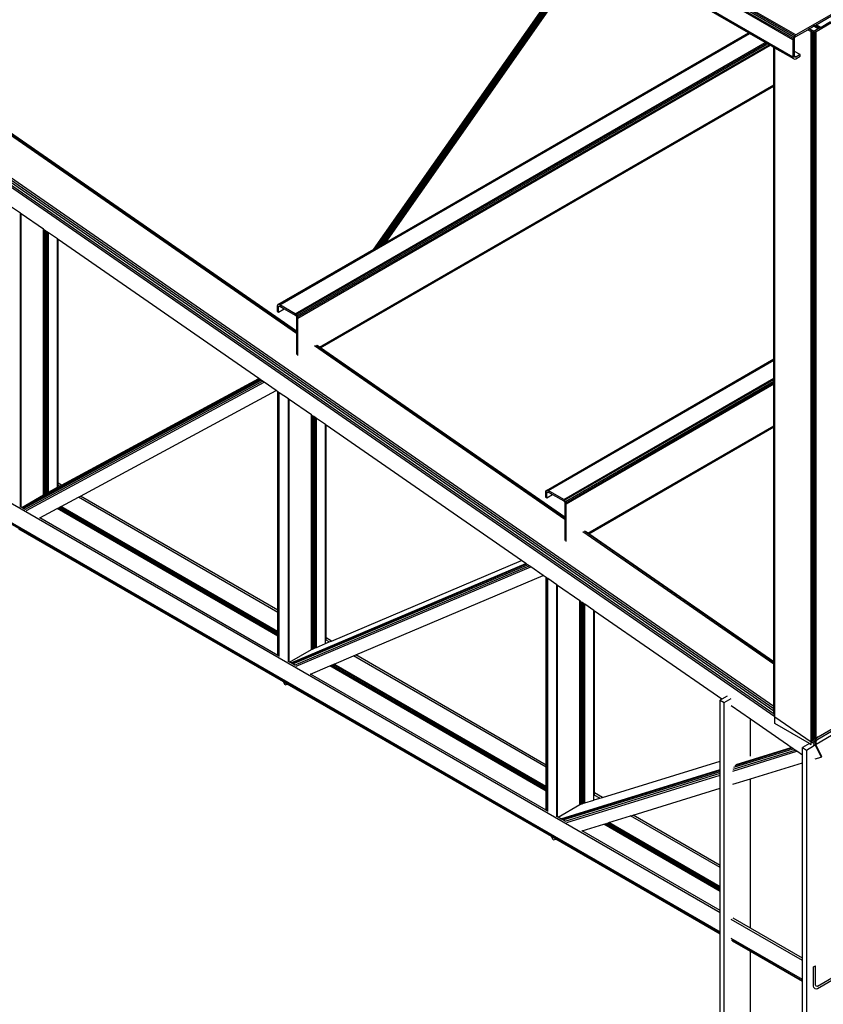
# Model space of a CAD drawing. Header units: millimetres. Extents: x 10 to 1250, y -62 to 528.
# Tile 708 of 909: x 620.24 to 621.89, y 516.25 to 518.28. Entities that reach past the tile are written whole.
import ezdxf

# ---------------------------------------------------------------- set-up
doc = ezdxf.new("R2010")
doc.units = ezdxf.units.MM
doc.header["$LTSCALE"] = 0.05

msp = doc.modelspace()

# ---------------------------------------------------------------- linework, layer by layer
at = {"color": 8}
for p, q in [((621.8373, 518.2454), (619.7052, 519.4764)), ((621.8351, 518.2437), (619.7052, 519.4734)), ((621.8333, 518.2412), (619.7052, 519.4698)), ((621.8321, 518.2383), (619.7052, 519.4663)), ((621.8316, 518.2356), (619.7052, 519.4633)), ((621.8316, 518.1997), (619.7052, 519.4274)), ((621.8321, 518.1975), (619.7052, 519.4254)), ((620.9675, 517.8037), (621.4127, 518.4389)), ((620.9676, 517.8038), (621.4127, 518.4389)), ((620.9679, 517.8039), (621.4129, 518.4388)), ((620.9684, 517.8042), (621.4131, 518.4387)), ((620.9691, 517.8046), (621.4134, 518.4385)), ((620.9699, 517.8051), (621.4137, 518.4383)), ((620.9709, 517.8057), (621.4142, 518.438)), ((620.9721, 517.8064), (621.4146, 518.4378)), ((620.9733, 517.8071), (621.4152, 518.4374)), ((620.9747, 517.8079), (621.4158, 518.4371)), ((620.9762, 517.8087), (621.4164, 518.4368)), ((620.9777, 517.8096), (621.417, 518.4364)), ((620.9792, 517.8105), (621.4177, 518.436)), ((620.9807, 517.8114), (621.4183, 518.4356)), ((620.9823, 517.8122), (621.419, 518.4353)), ((620.9838, 517.8131), (621.4196, 518.4349)), ((620.9852, 517.8139), (621.4202, 518.4345)), ((620.9865, 517.8147), (621.4208, 518.4342)), ((620.9878, 517.8154), (621.4213, 518.4339)), ((620.9889, 517.8161), (621.4218, 518.4336)), ((620.9898, 517.8166), (621.4222, 518.4334)), ((620.9907, 517.8171), (621.4225, 518.4332)), ((620.9913, 517.8174), (621.4228, 518.4331)), ((620.9918, 517.8177), (621.423, 518.4329)), ((620.9921, 517.8179), (621.4231, 518.4329)), ((620.9921, 517.8179), (621.4231, 518.4329)), ((621.7402, 518.2498), (621.4231, 518.4329)), ((620.8083, 517.6332), (619.7683, 518.3537)), ((620.8083, 517.63), (619.7683, 518.3505)), ((621.7922, 516.861), (619.6709, 518.3308)), ((621.7944, 516.8399), (619.6626, 518.3169)), ((621.7928, 516.8454), (619.6634, 518.3207)), ((621.7922, 516.8511), (619.6652, 518.3247)), ((621.7922, 516.8564), (619.6678, 518.3283)), ((621.9108, 518.2879), (621.8373, 518.2454)), ((621.8792, 518.2523), (621.9113, 518.2708)), ((621.8797, 518.2666), (621.9108, 518.2846)), ((621.9087, 518.2723), (621.8894, 518.2611)), ((620.7716, 517.69), (621.7407, 518.2495)), ((620.9921, 517.8179), (621.7402, 518.2498)), ((621.7407, 518.2495), (621.7402, 518.2498)), ((621.7423, 518.2486), (621.7407, 518.2495)), ((621.8373, 518.2422), (621.8619, 518.2563)), ((621.8619, 518.2563), (621.8644, 518.2578)), ((621.8619, 518.2563), (621.8689, 518.2523)), ((621.8644, 518.2578), (621.8653, 518.2583)), ((621.8715, 518.2537), (621.8644, 518.2578)), ((621.8653, 518.2583), (621.8741, 518.2634)), ((621.8743, 518.2532), (621.8653, 518.2583)), ((621.8689, 518.2523), (621.8713, 518.2513)), ((621.8689, 516.7883), (621.8689, 518.2523)), ((621.8713, 518.2513), (621.8715, 518.2513)), ((621.8713, 518.188), (621.8713, 518.2513)), ((621.8727, 518.2533), (621.8715, 518.2537)), ((621.8715, 518.2513), (621.8718, 518.2513)), ((621.8715, 518.1881), (621.8715, 518.2513)), ((621.8727, 518.2508), (621.8718, 518.2513)), ((621.8718, 518.2513), (621.8727, 518.2512)), ((621.8741, 518.2531), (621.8727, 518.2533)), ((621.8727, 518.2512), (621.8741, 518.251)), ((621.8727, 518.2508), (621.8727, 518.2512)), ((621.8741, 518.25), (621.8727, 518.2508)), ((621.8727, 518.1888), (621.8727, 518.2508)), ((621.8741, 518.2634), (621.8754, 518.2641)), ((621.8755, 518.2626), (621.8741, 518.2634)), ((621.8743, 518.2532), (621.8741, 518.2531)), ((621.8741, 518.251), (621.8769, 518.2513)), ((621.8741, 518.25), (621.8741, 518.251)), ((621.8741, 518.1896), (621.8741, 518.25)), ((621.8755, 518.2533), (621.8743, 518.2532)), ((621.8754, 518.2641), (621.8769, 518.265)), ((621.8755, 518.2641), (621.8754, 518.2641)), ((621.8755, 518.2626), (621.8755, 518.2641)), ((621.8766, 518.2634), (621.8755, 518.2641)), ((621.8766, 518.2619), (621.8755, 518.2626)), ((621.8766, 518.2537), (621.8755, 518.2533)), ((621.8766, 518.2619), (621.8766, 518.2634)), ((621.885, 518.2586), (621.8766, 518.2634)), ((621.8837, 518.2578), (621.8766, 518.2619)), ((621.8837, 518.2578), (621.8766, 518.2537)), ((621.8769, 518.265), (621.8784, 518.2659)), ((621.8865, 518.2595), (621.8769, 518.265)), ((621.8769, 518.2513), (621.8772, 518.2515)), ((621.8769, 518.2484), (621.8769, 518.2513)), ((621.8772, 518.2515), (621.8792, 518.2523)), ((621.8792, 518.2503), (621.8772, 518.2515)), ((621.8784, 518.2659), (621.8797, 518.2666)), ((621.8881, 518.2603), (621.8784, 518.2659)), ((621.8792, 518.2503), (621.8792, 518.2523)), ((621.8792, 518.247), (621.8792, 518.2503)), ((621.8894, 518.2611), (621.8797, 518.2666)), ((621.885, 518.2586), (621.8837, 518.2578)), ((621.8865, 518.2595), (621.885, 518.2586)), ((621.8881, 518.2603), (621.8865, 518.2595)), ((621.8894, 518.2611), (621.8881, 518.2603)), ((620.8083, 517.6345), (619.9496, 518.2294)), ((620.7736, 517.6893), (621.7423, 518.2486)), ((620.8057, 517.6707), (621.7744, 518.23)), ((620.8077, 517.6692), (621.7768, 518.2287)), ((621.7744, 518.23), (621.7423, 518.2486)), ((621.7768, 518.2287), (621.7744, 518.23)), ((621.7796, 518.2271), (621.7768, 518.2287)), ((621.8321, 518.2383), (621.8316, 518.2356)), ((621.8316, 518.2356), (621.8316, 518.1997)), ((621.8333, 518.2412), (621.8321, 518.2383)), ((621.8351, 518.2437), (621.8333, 518.2412)), ((621.8345, 518.2372), (621.8347, 518.2386)), ((621.8345, 518.2115), (621.8345, 518.2372)), ((621.8347, 518.2386), (621.8353, 518.24)), ((621.8373, 518.2454), (621.8351, 518.2437)), ((621.8353, 518.24), (621.8362, 518.2413)), ((621.8362, 518.2413), (621.8373, 518.2422)), ((621.8792, 518.247), (621.8769, 518.2484)), ((621.8769, 517.8701), (621.8769, 518.2484)), ((621.8792, 517.8688), (621.8792, 518.247)), ((620.8093, 517.6669), (621.7796, 518.2271)), ((620.8105, 517.6643), (621.7824, 518.2254)), ((620.8109, 517.6618), (621.7847, 518.2241)), ((621.7824, 518.2254), (621.7796, 518.2271)), ((621.7847, 518.2241), (621.7824, 518.2254)), ((621.7922, 518.2198), (621.7847, 518.2241)), ((621.7928, 518.2194), (621.7922, 518.2198)), ((621.7922, 518.1423), (621.7922, 518.2198)), ((621.7944, 518.2185), (621.7928, 518.2194)), ((621.7928, 518.1427), (621.7928, 518.2194)), ((621.7944, 516.8399), (621.7944, 518.2185)), ((621.8333, 518.196), (621.7944, 518.2185)), ((621.8461, 518.2048), (621.8345, 518.2115)), ((621.8345, 518.2014), (621.8345, 518.2115)), ((621.8316, 518.1997), (621.8321, 518.1975)), ((621.8321, 518.1975), (621.8333, 518.196)), ((621.8333, 518.196), (621.8351, 518.1957)), ((621.8347, 518.2002), (621.8345, 518.2014)), ((621.8373, 518.1997), (621.8345, 518.2014)), ((621.8353, 518.1995), (621.8347, 518.2002)), ((621.8362, 518.1994), (621.8347, 518.2002)), ((621.8351, 518.1957), (621.8373, 518.1964)), ((621.8362, 518.1994), (621.8353, 518.1995)), ((621.8373, 518.1997), (621.8362, 518.1994)), ((621.8461, 518.2048), (621.8373, 518.1997)), ((621.8373, 518.1964), (621.8461, 518.2015)), ((621.8461, 518.2015), (621.8461, 518.2048)), ((621.8713, 518.188), (621.8715, 518.1881)), ((621.8713, 518.1861), (621.8713, 518.188)), ((621.8715, 518.1881), (621.8727, 518.1888)), ((621.8715, 518.1863), (621.8715, 518.1881)), ((621.8727, 518.1888), (621.8741, 518.1896)), ((621.8727, 518.1869), (621.8727, 518.1888)), ((621.8741, 518.1878), (621.8741, 518.1896)), ((621.8713, 518.1861), (621.8715, 518.1863)), ((621.8713, 518.1855), (621.8713, 518.1861)), ((621.8713, 518.1855), (621.8715, 518.1856)), ((621.8713, 517.8693), (621.8713, 518.1855)), ((621.8715, 518.1863), (621.8727, 518.1869)), ((621.8715, 518.1856), (621.8727, 518.1863)), ((621.8715, 518.1856), (621.8715, 518.1863)), ((621.8715, 517.8694), (621.8715, 518.1856)), ((621.8727, 518.1869), (621.8741, 518.1878)), ((621.8727, 518.1863), (621.8741, 518.1871)), ((621.8727, 518.1863), (621.8727, 518.1869)), ((621.8727, 517.8701), (621.8727, 518.1863)), ((621.8741, 518.1871), (621.8741, 518.1878)), ((621.8741, 517.8709), (621.8741, 518.1871)), ((620.8557, 517.6016), (621.7922, 518.1423)), ((620.8572, 517.6006), (621.7922, 518.1405)), ((620.8577, 517.6003), (621.7922, 518.1399)), ((621.7922, 518.1423), (621.7928, 518.1427)), ((621.7922, 518.1405), (621.7922, 518.1423)), ((621.7922, 518.1405), (621.7928, 518.1408)), ((621.7922, 518.1399), (621.7922, 518.1405)), ((621.7922, 518.1399), (621.7928, 518.1402)), ((621.7922, 517.5774), (621.7922, 518.1399)), ((621.7928, 518.1408), (621.7928, 518.1427)), ((621.7928, 518.1402), (621.7928, 518.1408)), ((621.7928, 517.5777), (621.7928, 518.1402)), ((621.6814, 516.4354), (619.044, 517.9582)), ((620.239, 517.8777), (620.2203, 517.8906)), ((620.239, 517.2729), (620.239, 517.8777)), ((620.2407, 517.8765), (620.239, 517.8777)), ((620.2407, 517.2719), (620.2407, 517.8765)), ((620.2865, 517.8448), (620.2407, 517.8765)), ((621.8713, 517.8693), (621.8715, 517.8694)), ((621.8713, 517.8686), (621.8713, 517.8693)), ((621.8713, 517.8686), (621.8715, 517.8687)), ((621.8713, 517.8666), (621.8713, 517.8686)), ((621.8713, 517.8666), (621.8715, 517.8667)), ((621.8713, 517.8274), (621.8713, 517.8666)), ((621.8715, 517.8694), (621.8727, 517.8701)), ((621.8715, 517.8687), (621.8727, 517.8694)), ((621.8715, 517.8694), (621.8715, 517.8687)), ((621.8715, 517.8667), (621.8715, 517.8687)), ((621.8715, 517.8667), (621.8727, 517.8674)), ((621.8715, 517.8272), (621.8715, 517.8667)), ((621.8727, 517.8701), (621.8741, 517.8709)), ((621.8727, 517.8694), (621.8741, 517.8702)), ((621.8727, 517.8701), (621.8727, 517.8694)), ((621.8727, 517.8674), (621.8727, 517.8694)), ((621.8727, 517.8674), (621.8741, 517.8682)), ((621.8727, 517.8265), (621.8727, 517.8674)), ((621.8741, 517.8702), (621.8741, 517.8709)), ((621.8741, 517.8682), (621.8741, 517.8702)), ((621.8741, 517.8257), (621.8741, 517.8682)), ((621.8769, 517.8698), (621.8769, 517.8701)), ((621.8769, 517.8698), (621.8772, 517.87)), ((621.8769, 517.8241), (621.8769, 517.8698)), ((621.8792, 517.8228), (621.8792, 517.8688)), ((620.2865, 517.3388), (620.2865, 517.8448)), ((620.2879, 517.8438), (620.2865, 517.8448)), ((620.2879, 517.338), (620.2879, 517.8438)), ((620.2888, 517.8431), (620.2879, 517.8438)), ((620.2888, 517.3375), (620.2888, 517.8431)), ((620.2916, 517.8412), (620.2888, 517.8431)), ((620.2916, 517.3359), (620.2916, 517.8412)), ((620.2943, 517.8393), (620.2916, 517.8412)), ((620.2943, 517.3343), (620.2943, 517.8393)), ((620.2952, 517.8387), (620.2943, 517.8393)), ((620.2952, 517.3338), (620.2952, 517.8387)), ((620.2967, 517.8377), (620.2952, 517.8387)), ((620.2967, 517.3329), (620.2967, 517.8377)), ((620.3153, 517.8248), (620.2967, 517.8377)), ((620.3153, 517.3222), (620.3153, 517.8248)), ((620.317, 517.8236), (620.3153, 517.8248)), ((620.317, 517.3212), (620.317, 517.8236)), ((620.7305, 517.5371), (620.317, 517.8236)), ((621.8715, 517.8272), (621.8713, 517.8274)), ((621.8713, 517.8241), (621.8713, 517.8274)), ((621.8713, 517.8241), (621.8715, 517.8239)), ((621.8713, 517.8224), (621.8713, 517.8241)), ((621.8727, 517.8265), (621.8715, 517.8272)), ((621.8715, 517.8239), (621.8715, 517.8272)), ((621.8715, 517.8239), (621.8727, 517.8233)), ((621.8715, 517.8225), (621.8715, 517.8239)), ((621.8715, 517.8225), (621.8727, 517.8232)), ((621.8741, 517.8257), (621.8727, 517.8265)), ((621.8727, 517.8233), (621.8727, 517.8265)), ((621.8727, 517.8233), (621.8728, 517.8232)), ((621.8727, 517.8232), (621.8727, 517.8233)), ((621.8727, 517.8232), (621.8728, 517.8232)), ((621.8727, 517.8216), (621.8727, 517.8232)), ((621.8728, 517.8232), (621.8741, 517.8225)), ((621.8741, 517.8225), (621.8741, 517.8257)), ((621.8792, 517.8228), (621.8769, 517.8241)), ((621.8769, 517.8208), (621.8769, 517.8241)), ((621.8792, 517.8195), (621.8792, 517.8228)), ((620.7699, 517.6896), (620.9675, 517.8037)), ((620.9675, 517.8037), (620.9676, 517.8038)), ((620.9676, 517.8038), (620.9679, 517.8039)), ((620.9679, 517.8039), (620.9684, 517.8042)), ((620.9684, 517.8042), (620.9691, 517.8046)), ((620.9691, 517.8046), (620.9699, 517.8051)), ((620.9699, 517.8051), (620.9709, 517.8057)), ((620.9709, 517.8057), (620.9721, 517.8064)), ((620.9721, 517.8064), (620.9733, 517.8071)), ((620.9733, 517.8071), (620.9747, 517.8079)), ((620.9747, 517.8079), (620.9762, 517.8087)), ((620.9762, 517.8087), (620.9777, 517.8096)), ((620.9777, 517.8096), (620.9792, 517.8105)), ((620.9792, 517.8105), (620.9807, 517.8114)), ((620.9807, 517.8114), (620.9823, 517.8122)), ((620.9823, 517.8122), (620.9838, 517.8131)), ((620.9838, 517.8131), (620.9852, 517.8139)), ((620.9852, 517.8139), (620.9865, 517.8147)), ((620.9865, 517.8147), (620.9878, 517.8154)), ((620.9878, 517.8154), (620.9889, 517.8161)), ((620.9889, 517.8161), (620.9898, 517.8166)), ((620.9898, 517.8166), (620.9907, 517.8171)), ((620.9907, 517.8171), (620.9913, 517.8174)), ((620.9913, 517.8174), (620.9918, 517.8177)), ((620.9921, 517.8179), (620.9918, 517.8177)), ((621.8713, 517.8224), (621.8715, 517.8225)), ((621.8713, 517.8208), (621.8713, 517.8224)), ((621.8713, 517.8208), (621.8715, 517.821)), ((621.8713, 517.8206), (621.8713, 517.8208)), ((621.8713, 517.8206), (621.8715, 517.8207)), ((621.8713, 517.8176), (621.8713, 517.8206)), ((621.8713, 517.8176), (621.8715, 517.8177)), ((621.8713, 517.8108), (621.8713, 517.8176)), ((621.8713, 517.8108), (621.8715, 517.8109)), ((621.8713, 517.8075), (621.8713, 517.8108)), ((621.8713, 517.8075), (621.8715, 517.8076)), ((621.8713, 517.623), (621.8713, 517.8075)), ((621.8715, 517.821), (621.8715, 517.8225)), ((621.8715, 517.821), (621.8727, 517.8216)), ((621.8715, 517.8207), (621.8727, 517.8214)), ((621.8715, 517.8207), (621.8715, 517.821)), ((621.8715, 517.8177), (621.8715, 517.8207)), ((621.8715, 517.8177), (621.8727, 517.8184)), ((621.8715, 517.8109), (621.8715, 517.8177)), ((621.8715, 517.8109), (621.8727, 517.8116)), ((621.8715, 517.8076), (621.8715, 517.8109)), ((621.8715, 517.8076), (621.8727, 517.8083)), ((621.8715, 517.6231), (621.8715, 517.8076)), ((621.8727, 517.8216), (621.8741, 517.8225)), ((621.8727, 517.8214), (621.8741, 517.8222)), ((621.8727, 517.8214), (621.8727, 517.8216)), ((621.8727, 517.8184), (621.8727, 517.8214)), ((621.8727, 517.8184), (621.8741, 517.8192)), ((621.8727, 517.8116), (621.8727, 517.8184)), ((621.8727, 517.8116), (621.8741, 517.8124)), ((621.8727, 517.8083), (621.8727, 517.8116)), ((621.8727, 517.8083), (621.8741, 517.8091)), ((621.8727, 517.6238), (621.8727, 517.8083)), ((621.8741, 517.8222), (621.8741, 517.8225)), ((621.8741, 517.8192), (621.8741, 517.8222)), ((621.8741, 517.8124), (621.8741, 517.8192)), ((621.8741, 517.8091), (621.8741, 517.8124)), ((621.8741, 517.6246), (621.8741, 517.8091)), ((621.8769, 517.8208), (621.8769, 517.8208)), ((621.8769, 517.8208), (621.8769, 517.8208)), ((621.8769, 517.8208), (621.8792, 517.8195)), ((621.8769, 517.814), (621.8769, 517.8208)), ((621.8769, 517.8208), (621.8769, 517.8208)), ((621.8769, 517.814), (621.8792, 517.8153)), ((621.8769, 517.8107), (621.8769, 517.814)), ((621.8769, 517.8107), (621.8792, 517.8121)), ((621.8769, 516.8941), (621.8769, 517.8107)), ((621.8792, 517.8153), (621.8792, 517.8195)), ((621.8792, 517.8121), (621.8792, 517.8153)), ((621.8792, 516.8924), (621.8792, 517.8121)), ((620.7688, 517.6884), (620.7684, 517.6863)), ((620.7684, 517.6863), (620.7684, 517.6756)), ((620.7699, 517.6896), (620.7688, 517.6884)), ((620.7716, 517.69), (620.7699, 517.6896)), ((620.771, 517.6848), (620.7736, 517.6863)), ((620.771, 517.6848), (620.7712, 517.6858)), ((620.771, 517.6741), (620.771, 517.6848)), ((620.771, 517.6741), (620.7829, 517.681)), ((620.7712, 517.6858), (620.7726, 517.6866)), ((620.7712, 517.6858), (620.7718, 517.6865)), ((620.7736, 517.6893), (620.7716, 517.69)), ((620.7718, 517.6865), (620.7726, 517.6866)), ((620.7726, 517.6866), (620.7736, 517.6863)), ((620.8057, 517.6707), (620.7736, 517.6893)), ((620.7736, 517.6863), (620.7829, 517.681)), ((620.7829, 517.681), (620.8057, 517.6678)), ((620.7684, 517.6756), (620.771, 517.6741)), ((620.8077, 517.6692), (620.8057, 517.6707)), ((620.8057, 517.6678), (620.8067, 517.667)), ((620.8067, 517.667), (620.8075, 517.6658)), ((620.8075, 517.6658), (620.8081, 517.6645)), ((620.8093, 517.6669), (620.8077, 517.6692)), ((620.8081, 517.6645), (620.8083, 517.6633)), ((620.8083, 517.6633), (620.8083, 517.6345)), ((620.8105, 517.6643), (620.8093, 517.6669)), ((620.8109, 517.6618), (620.8105, 517.6643)), ((620.8109, 517.5846), (620.8109, 517.6618)), ((620.8083, 517.6345), (620.8083, 517.6332)), ((620.8083, 517.6332), (620.8083, 517.63)), ((620.8083, 517.63), (620.8083, 517.5864)), ((621.8713, 517.623), (621.8715, 517.6231)), ((621.8713, 517.6223), (621.8713, 517.623)), ((621.8713, 517.6223), (621.8715, 517.6225)), ((621.8713, 517.6205), (621.8713, 517.6223)), ((621.8713, 517.6205), (621.8715, 517.6206)), ((621.8713, 517.5834), (621.8713, 517.6205)), ((621.8715, 517.6231), (621.8727, 517.6238)), ((621.8715, 517.6225), (621.8727, 517.6232)), ((621.8715, 517.6225), (621.8715, 517.6231)), ((621.8715, 517.6206), (621.8715, 517.6225)), ((621.8715, 517.6206), (621.8727, 517.6213)), ((621.8715, 517.5836), (621.8715, 517.6206)), ((621.8727, 517.6238), (621.8741, 517.6246)), ((621.8727, 517.6232), (621.8741, 517.624)), ((621.8727, 517.6232), (621.8727, 517.6238)), ((621.8727, 517.6213), (621.8727, 517.6232)), ((621.8727, 517.6213), (621.8741, 517.6221)), ((621.8727, 517.5842), (621.8727, 517.6213)), ((621.8741, 517.624), (621.8741, 517.6246)), ((621.8741, 517.6221), (621.8741, 517.624)), ((621.8741, 517.5851), (621.8741, 517.6221)), ((621.3615, 517.2467), (620.8452, 517.6044)), ((621.3615, 517.2499), (620.8483, 517.6055)), ((620.8557, 517.6016), (620.8509, 517.605)), ((620.8572, 517.6006), (620.8557, 517.6016)), ((620.8577, 517.6003), (620.8572, 517.6006)), ((621.3615, 517.2512), (620.8577, 517.6003)), ((621.8713, 517.5834), (621.8715, 517.5836)), ((621.8713, 517.5807), (621.8713, 517.5834)), ((621.8713, 517.5807), (621.8715, 517.5808)), ((621.8713, 517.5775), (621.8713, 517.5807)), ((621.8715, 517.5836), (621.8727, 517.5842)), ((621.8715, 517.5808), (621.8715, 517.5836)), ((621.8715, 517.5808), (621.8727, 517.5815)), ((621.8715, 517.5776), (621.8715, 517.5808)), ((621.8727, 517.5842), (621.8741, 517.5851)), ((621.8727, 517.5815), (621.8727, 517.5842)), ((621.8727, 517.5815), (621.8741, 517.5823)), ((621.8727, 517.5783), (621.8727, 517.5815)), ((621.8727, 517.5783), (621.8741, 517.5791)), ((621.8741, 517.5823), (621.8741, 517.5851)), ((621.8741, 517.5791), (621.8741, 517.5823)), ((621.8741, 517.5759), (621.8741, 517.5791)), ((621.3232, 517.3065), (621.7922, 517.5774)), ((621.3249, 517.3069), (621.7922, 517.5767)), ((621.3268, 517.3062), (621.7922, 517.5749)), ((621.7922, 517.5774), (621.7928, 517.5777)), ((621.7922, 517.5767), (621.7922, 517.5774)), ((621.7922, 517.5767), (621.7928, 517.577)), ((621.7922, 517.5749), (621.7922, 517.5767)), ((621.7922, 517.5749), (621.7928, 517.5752)), ((621.7922, 517.5378), (621.7922, 517.5749)), ((621.7928, 517.577), (621.7928, 517.5777)), ((621.7928, 517.5752), (621.7928, 517.577)), ((621.7928, 517.5381), (621.7928, 517.5752)), ((621.8713, 517.5775), (621.8715, 517.5776)), ((621.8713, 517.5743), (621.8713, 517.5775)), ((621.8713, 517.5743), (621.8715, 517.5744)), ((621.8713, 517.5715), (621.8713, 517.5743)), ((621.8713, 517.5715), (621.8715, 517.5716)), ((621.8713, 517.4855), (621.8713, 517.5715)), ((621.8715, 517.5776), (621.8727, 517.5783)), ((621.8715, 517.5744), (621.8715, 517.5776)), ((621.8715, 517.5744), (621.8727, 517.5751)), ((621.8715, 517.5716), (621.8715, 517.5744)), ((621.8715, 517.5716), (621.8727, 517.5723)), ((621.8715, 517.4856), (621.8715, 517.5716)), ((621.8727, 517.5751), (621.8727, 517.5783)), ((621.8727, 517.5751), (621.8741, 517.5759)), ((621.8727, 517.5723), (621.8727, 517.5751)), ((621.8727, 517.5723), (621.8741, 517.5731)), ((621.8727, 517.4863), (621.8727, 517.5723)), ((621.8741, 517.5731), (621.8741, 517.5759)), ((621.8741, 517.4871), (621.8741, 517.5731)), ((620.2423, 517.271), (620.7325, 517.5358)), ((620.2431, 517.2705), (620.7332, 517.5353)), ((620.2453, 517.2693), (620.7352, 517.5339)), ((620.2484, 517.2673), (620.7381, 517.5319)), ((620.2516, 517.2649), (620.7415, 517.5295)), ((620.3236, 517.3174), (620.7305, 517.5371)), ((620.7325, 517.5358), (620.7305, 517.5371)), ((620.7332, 517.5353), (620.7325, 517.5358)), ((620.7352, 517.5339), (620.7332, 517.5353)), ((620.7381, 517.5319), (620.7352, 517.5339)), ((620.7415, 517.5295), (620.7381, 517.5319)), ((620.7659, 517.5126), (620.7415, 517.5295)), ((621.3589, 517.2876), (621.7922, 517.5378)), ((621.3609, 517.2861), (621.7922, 517.5351)), ((621.3626, 517.2838), (621.7922, 517.5318)), ((621.3637, 517.2812), (621.7922, 517.5286)), ((621.3641, 517.2787), (621.7922, 517.5259)), ((621.7922, 517.5378), (621.7928, 517.5381)), ((621.7922, 517.5351), (621.7922, 517.5378)), ((621.7922, 517.5351), (621.7928, 517.5354)), ((621.7922, 517.5318), (621.7922, 517.5351)), ((621.7922, 517.5318), (621.7928, 517.5322)), ((621.7922, 517.5286), (621.7922, 517.5318)), ((621.7922, 517.5286), (621.7928, 517.5289)), ((621.7922, 517.5259), (621.7922, 517.5286)), ((621.7922, 517.5259), (621.7928, 517.5262)), ((621.7922, 517.4398), (621.7922, 517.5259)), ((621.7928, 517.5354), (621.7928, 517.5381)), ((621.7928, 517.5322), (621.7928, 517.5354)), ((621.7928, 517.5289), (621.7928, 517.5322)), ((621.7928, 517.5262), (621.7928, 517.5289)), ((621.7928, 517.4401), (621.7928, 517.5262)), ((621.6814, 516.3958), (619.7476, 517.5123)), ((621.6814, 516.3929), (619.7483, 517.509)), ((620.3626, 517.2949), (620.7659, 517.5126)), ((620.7699, 517.5099), (620.7659, 517.5126)), ((620.7699, 517.0597), (620.7699, 517.5099)), ((620.7706, 517.5094), (620.7699, 517.5099)), ((620.7706, 517.0593), (620.7706, 517.5094)), ((620.7727, 517.5079), (620.7706, 517.5094)), ((620.7727, 516.964), (620.7727, 517.5079)), ((620.7914, 517.495), (620.7727, 517.5079)), ((620.7914, 516.954), (620.7914, 517.495)), ((620.7931, 517.4938), (620.7914, 517.495)), ((620.7931, 516.953), (620.7931, 517.4938)), ((620.8389, 517.4621), (620.7931, 517.4938)), ((621.8713, 517.4855), (621.8715, 517.4856)), ((621.8713, 517.4836), (621.8713, 517.4855)), ((621.8713, 517.4836), (621.8715, 517.4838)), ((621.8713, 517.483), (621.8713, 517.4836)), ((621.8713, 517.483), (621.8715, 517.4831)), ((621.8713, 516.8981), (621.8713, 517.483)), ((621.8715, 517.4856), (621.8727, 517.4863)), ((621.8715, 517.4838), (621.8715, 517.4856)), ((621.8715, 517.4838), (621.8727, 517.4844)), ((621.8715, 517.4831), (621.8727, 517.4838)), ((621.8715, 517.4831), (621.8715, 517.4838)), ((621.8715, 516.8979), (621.8715, 517.4831)), ((621.8727, 517.4863), (621.8741, 517.4871)), ((621.8727, 517.4844), (621.8727, 517.4863)), ((621.8727, 517.4844), (621.8741, 517.4852)), ((621.8727, 517.4838), (621.8741, 517.4846)), ((621.8727, 517.4838), (621.8727, 517.4844)), ((621.8727, 516.8971), (621.8727, 517.4838)), ((621.8741, 517.4852), (621.8741, 517.4871)), ((621.8741, 517.4846), (621.8741, 517.4852)), ((621.8741, 516.8961), (621.8741, 517.4846)), ((620.8389, 516.9783), (620.8389, 517.4621)), ((620.8412, 517.4604), (620.8389, 517.4621)), ((620.8412, 517.0185), (620.8412, 517.4604)), ((620.844, 517.4585), (620.8412, 517.4604)), ((620.844, 517.017), (620.844, 517.4585)), ((620.8467, 517.4566), (620.844, 517.4585)), ((620.8467, 517.0154), (620.8467, 517.4566)), ((620.8491, 517.455), (620.8467, 517.4566)), ((620.8491, 516.9827), (620.8491, 517.455)), ((620.8677, 517.4421), (620.8491, 517.455)), ((620.8677, 517.0032), (620.8677, 517.4421)), ((620.8694, 517.4409), (620.8677, 517.4421)), ((620.8694, 517.0023), (620.8694, 517.4409)), ((621.2722, 517.1618), (620.8694, 517.4409)), ((621.4088, 517.2185), (621.7922, 517.4398)), ((621.4102, 517.2175), (621.7922, 517.438)), ((621.4107, 517.2171), (621.7922, 517.4374)), ((621.7922, 517.4398), (621.7928, 517.4401)), ((621.7922, 517.438), (621.7922, 517.4398)), ((621.7922, 517.438), (621.7928, 517.4383)), ((621.7922, 517.4374), (621.7922, 517.438)), ((621.7922, 517.4374), (621.7928, 517.4377)), ((621.7922, 516.9528), (621.7922, 517.4374)), ((621.7928, 517.4383), (621.7928, 517.4401)), ((621.7928, 517.4377), (621.7928, 517.4383)), ((621.7928, 516.9524), (621.7928, 517.4377)), ((620.2879, 517.338), (620.2865, 517.3388)), ((620.2865, 517.3341), (620.2865, 517.3388)), ((620.2888, 517.3375), (620.2879, 517.338)), ((620.2879, 517.3333), (620.2879, 517.338)), ((620.2916, 517.3359), (620.2888, 517.3375)), ((620.2888, 517.3328), (620.2888, 517.3375)), ((620.2916, 517.3312), (620.2916, 517.3359)), ((620.2865, 517.2973), (620.2865, 517.3341)), ((620.2879, 517.3333), (620.2865, 517.3341)), ((620.2879, 517.2981), (620.2879, 517.3333)), ((620.2888, 517.3328), (620.2879, 517.3333)), ((620.2916, 517.3312), (620.2888, 517.3328)), ((620.2888, 517.2986), (620.2888, 517.3328)), ((620.2916, 517.3), (620.2916, 517.3312)), ((620.2952, 517.3338), (620.2943, 517.3343)), ((620.2943, 517.3296), (620.2943, 517.3343)), ((620.2967, 517.3283), (620.2943, 517.3296)), ((620.2943, 517.3015), (620.2943, 517.3296)), ((620.2967, 517.3329), (620.2952, 517.3338)), ((620.2952, 517.3292), (620.2952, 517.3338)), ((620.2967, 517.3283), (620.2967, 517.3329)), ((620.2967, 517.3028), (620.2967, 517.3283)), ((620.317, 517.3212), (620.3153, 517.3222)), ((620.3153, 517.3175), (620.3153, 517.3222)), ((620.3195, 517.3151), (620.3153, 517.3175)), ((620.3153, 517.3129), (620.3153, 517.3175)), ((620.3153, 517.3129), (620.3195, 517.3151)), ((620.3236, 517.3174), (620.317, 517.3212)), ((620.317, 517.3173), (620.317, 517.3212)), ((620.3195, 517.3151), (620.3236, 517.3174)), ((620.2416, 517.2714), (620.2865, 517.2973)), ((620.2865, 517.2973), (620.2879, 517.2981)), ((620.2879, 517.2981), (620.2888, 517.2986)), ((620.2888, 517.2986), (620.2916, 517.3)), ((620.2916, 517.3), (620.2943, 517.3015)), ((620.2943, 517.3015), (620.2967, 517.3028)), ((620.2967, 517.3028), (620.3153, 517.3129)), ((620.3584, 517.2926), (620.3626, 517.2949)), ((620.7699, 517.0597), (620.3626, 517.2949)), ((621.3221, 517.3053), (621.3217, 517.3032)), ((621.3217, 517.3032), (621.3217, 517.2925)), ((621.3232, 517.3065), (621.3221, 517.3053)), ((621.3249, 517.3069), (621.3232, 517.3065)), ((621.3242, 517.3017), (621.3268, 517.3032)), ((621.3242, 517.3017), (621.3244, 517.3027)), ((621.3242, 517.291), (621.3242, 517.3017)), ((621.3242, 517.291), (621.3361, 517.2979)), ((621.3244, 517.3027), (621.3258, 517.3035)), ((621.3244, 517.3027), (621.325, 517.3034)), ((621.3268, 517.3062), (621.3249, 517.3069)), ((621.325, 517.3034), (621.3258, 517.3035)), ((621.3258, 517.3035), (621.3268, 517.3032)), ((621.3589, 517.2876), (621.3268, 517.3062)), ((621.3268, 517.3032), (621.3361, 517.2979)), ((621.3361, 517.2979), (621.3589, 517.2847)), ((620.323, 517.2734), (620.3584, 517.2926)), ((620.7699, 517.0551), (620.3584, 517.2926)), ((621.3217, 517.2925), (621.3242, 517.291)), ((621.3609, 517.2861), (621.3589, 517.2876)), ((621.3589, 517.2847), (621.3599, 517.2839)), ((621.3599, 517.2839), (621.3608, 517.2827)), ((621.3608, 517.2827), (621.3613, 517.2814)), ((621.3626, 517.2838), (621.3609, 517.2861)), ((621.3613, 517.2814), (621.3615, 517.2802)), ((621.3615, 517.2802), (621.3615, 517.2512)), ((621.3637, 517.2812), (621.3626, 517.2838)), ((621.3641, 517.2787), (621.3637, 517.2812)), ((621.3641, 517.2013), (621.3641, 517.2787)), ((620.239, 517.2722), (620.239, 517.2729)), ((620.2407, 517.2719), (620.239, 517.2729)), ((620.2416, 517.2714), (620.2407, 517.2719)), ((620.2423, 517.271), (620.2416, 517.2714)), ((620.2431, 517.2705), (620.2423, 517.271)), ((620.2453, 517.2693), (620.2431, 517.2705)), ((620.2482, 517.2676), (620.2453, 517.2693)), ((620.2791, 517.2498), (620.3146, 517.2689)), ((620.3146, 517.2689), (620.3165, 517.27)), ((620.7699, 517.0061), (620.3146, 517.2689)), ((620.3165, 517.27), (620.3188, 517.2712)), ((620.7699, 517.0082), (620.3165, 517.27)), ((620.3188, 517.2712), (620.321, 517.2724)), ((620.7699, 517.0107), (620.3188, 517.2712)), ((620.321, 517.2724), (620.323, 517.2734)), ((620.7699, 517.0133), (620.321, 517.2724)), ((620.7699, 517.0154), (620.323, 517.2734)), ((620.2784, 517.2494), (620.2791, 517.2498)), ((620.7699, 516.9664), (620.2791, 517.2498)), ((621.3615, 517.2512), (621.3615, 517.2499)), ((621.3615, 517.2499), (621.3615, 517.2467)), ((621.3615, 517.2467), (621.3615, 517.2031)), ((620.7815, 516.9115), (620.236, 517.2265)), ((621.7922, 516.9483), (621.3984, 517.2211)), ((621.7922, 516.9515), (621.4015, 517.2222)), ((621.4088, 517.2185), (621.4042, 517.2217)), ((621.4102, 517.2175), (621.4088, 517.2185)), ((621.4107, 517.2171), (621.4102, 517.2175)), ((621.7922, 516.9528), (621.4107, 517.2171)), ((620.797, 516.9507), (621.2811, 517.1557)), ((620.7982, 516.9501), (621.2822, 517.1549)), ((620.8008, 516.9486), (621.2845, 517.1533)), ((620.8803, 516.9959), (621.2722, 517.1618)), ((621.2811, 517.1557), (621.2722, 517.1618)), ((621.2822, 517.1549), (621.2811, 517.1557)), ((621.2845, 517.1533), (621.2822, 517.1549)), ((621.2877, 517.1511), (621.2845, 517.1533)), ((620.8042, 516.9464), (621.2877, 517.1511)), ((620.8077, 516.9438), (621.2914, 517.1486)), ((621.2914, 517.1486), (621.2877, 517.1511)), ((621.3169, 517.1309), (621.2914, 517.1486)), ((620.9302, 516.9672), (621.3169, 517.1309)), ((621.3231, 517.1266), (621.3169, 517.1309)), ((621.3231, 516.7403), (621.3231, 517.1266)), ((621.3238, 517.1261), (621.3231, 517.1266)), ((621.3238, 516.7399), (621.3238, 517.1261)), ((621.3255, 517.1249), (621.3238, 517.1261)), ((621.3255, 516.7389), (621.3255, 517.1249)), ((621.3259, 517.1246), (621.3255, 517.1249)), ((621.3259, 516.7387), (621.3259, 517.1246)), ((621.3446, 517.1117), (621.3259, 517.1246)), ((621.3446, 516.6338), (621.3446, 517.1117)), ((621.3463, 517.1105), (621.3446, 517.1117)), ((621.3463, 516.6336), (621.3463, 517.1105)), ((621.3921, 517.0788), (621.3463, 517.1105)), ((621.3921, 516.7005), (621.3921, 517.0788)), ((621.3935, 517.0778), (621.3921, 517.0788)), ((621.3935, 516.6997), (621.3935, 517.0778)), ((621.3944, 517.0771), (621.3935, 517.0778)), ((621.3944, 516.6991), (621.3944, 517.0771)), ((621.3972, 517.0752), (621.3944, 517.0771)), ((621.3972, 516.6975), (621.3972, 517.0752)), ((621.4, 517.0733), (621.3972, 517.0752)), ((621.4, 516.6959), (621.4, 517.0733)), ((621.4009, 517.0727), (621.4, 517.0733)), ((621.4009, 516.6954), (621.4009, 517.0727)), ((621.4023, 517.0717), (621.4009, 517.0727)), ((621.4023, 516.6946), (621.4023, 517.0717)), ((621.421, 517.0588), (621.4023, 517.0717)), ((620.7706, 517.0593), (620.7699, 517.0597)), ((620.7699, 517.0551), (620.7699, 517.0597)), ((620.7706, 517.0546), (620.7699, 517.0551)), ((620.7699, 517.0154), (620.7699, 517.0551)), ((620.7706, 517.0546), (620.7706, 517.0593)), ((620.7706, 517.015), (620.7706, 517.0546)), ((621.421, 516.668), (621.421, 517.0588)), ((621.4227, 517.0576), (621.421, 517.0588)), ((621.4227, 516.6828), (621.4227, 517.0576)), ((621.6847, 516.876), (621.4227, 517.0576)), ((620.7706, 517.015), (620.7699, 517.0154)), ((620.7699, 517.0133), (620.7699, 517.0154)), ((620.7706, 517.0128), (620.7699, 517.0133)), ((620.7699, 517.0107), (620.7699, 517.0133)), ((620.7706, 517.0103), (620.7699, 517.0107)), ((620.7699, 517.0082), (620.7699, 517.0107)), ((620.7706, 517.0128), (620.7706, 517.015)), ((620.7706, 517.0103), (620.7706, 517.0128)), ((620.844, 517.017), (620.8412, 517.0185)), ((620.8412, 517.0139), (620.8412, 517.0185)), ((620.844, 517.0123), (620.8412, 517.0139)), ((620.8412, 516.9794), (620.8412, 517.0139)), ((620.8467, 517.0154), (620.844, 517.017)), ((620.844, 517.0123), (620.844, 517.017)), ((620.8467, 517.0107), (620.844, 517.0123)), ((620.844, 516.9805), (620.844, 517.0123)), ((620.8467, 517.0107), (620.8467, 517.0154)), ((620.8467, 516.9817), (620.8467, 517.0107)), ((620.7706, 517.0078), (620.7699, 517.0082)), ((620.7699, 517.0061), (620.7699, 517.0082)), ((620.7706, 517.0057), (620.7699, 517.0061)), ((620.7699, 516.9664), (620.7699, 517.0061)), ((620.7706, 517.0078), (620.7706, 517.0103)), ((620.7706, 517.0057), (620.7706, 517.0078)), ((620.7706, 516.966), (620.7706, 517.0057)), ((620.8491, 516.9827), (620.8677, 516.9906)), ((620.8694, 517.0023), (620.8677, 517.0032)), ((620.8677, 516.9986), (620.8677, 517.0032)), ((620.8757, 516.994), (620.8677, 516.9986)), ((620.8677, 516.9906), (620.8677, 516.9986)), ((620.8677, 516.9906), (620.8757, 516.994)), ((620.8803, 516.9959), (620.8694, 517.0023)), ((620.8694, 516.9983), (620.8694, 517.0023)), ((620.8757, 516.994), (620.8803, 516.9959)), ((620.794, 516.9525), (620.8389, 516.9783)), ((620.8389, 516.9783), (620.8392, 516.9785)), ((620.8392, 516.9785), (620.8412, 516.9794)), ((620.8412, 516.9794), (620.844, 516.9805)), ((620.844, 516.9805), (620.8467, 516.9817)), ((620.8467, 516.9817), (620.8491, 516.9827)), ((620.7706, 516.966), (620.7699, 516.9664)), ((620.7706, 516.9658), (620.7706, 516.966)), ((620.7914, 516.9533), (620.7914, 516.954)), ((620.7931, 516.953), (620.7914, 516.954)), ((620.794, 516.9525), (620.7931, 516.953)), ((620.797, 516.9507), (620.794, 516.9525)), ((620.7982, 516.9501), (620.797, 516.9507)), ((620.8008, 516.9486), (620.7982, 516.9501)), ((620.8859, 516.9484), (620.9255, 516.9652)), ((620.9255, 516.9652), (620.9302, 516.9672)), ((621.3231, 516.7356), (620.9255, 516.9652)), ((621.3231, 516.7403), (620.9302, 516.9672)), ((621.7928, 516.9524), (621.7922, 516.9528)), ((621.7922, 516.9515), (621.7922, 516.9528)), ((621.7928, 516.9511), (621.7922, 516.9515)), ((621.7922, 516.9483), (621.7922, 516.9515)), ((621.7928, 516.9511), (621.7928, 516.9524)), ((621.7928, 516.9479), (621.7928, 516.9511)), ((620.8041, 516.9467), (620.8008, 516.9486)), ((620.8369, 516.9277), (620.8766, 516.9445)), ((620.8766, 516.9445), (620.8787, 516.9454)), ((621.3231, 516.6867), (620.8766, 516.9445)), ((620.8787, 516.9454), (620.8812, 516.9465)), ((621.3231, 516.6888), (620.8787, 516.9454)), ((620.8812, 516.9465), (620.8837, 516.9475)), ((621.3231, 516.6913), (620.8812, 516.9465)), ((620.8837, 516.9475), (620.8859, 516.9484)), ((621.3231, 516.6938), (620.8837, 516.9475)), ((621.3231, 516.696), (620.8859, 516.9484)), ((621.7928, 516.9479), (621.7922, 516.9483)), ((621.7922, 516.861), (621.7922, 516.9483)), ((621.7928, 516.8607), (621.7928, 516.9479)), ((620.7846, 516.9056), (620.7815, 516.9115)), ((620.7888, 516.9073), (620.7815, 516.9115)), ((620.8362, 516.9274), (620.8369, 516.9277)), ((621.3231, 516.647), (620.8369, 516.9277)), ((620.7846, 516.9056), (620.7888, 516.9073)), ((621.3336, 516.5927), (620.7888, 516.9073)), ((621.8715, 516.8979), (621.8713, 516.8981)), ((621.8713, 516.8981), (621.8713, 516.8968)), ((621.8715, 516.8966), (621.8713, 516.8968)), ((621.8713, 516.8935), (621.8713, 516.8968)), ((621.8715, 516.8934), (621.8713, 516.8935)), ((621.8713, 516.8063), (621.8713, 516.8935)), ((621.8727, 516.8971), (621.8715, 516.8979)), ((621.8715, 516.8966), (621.8715, 516.8979)), ((621.8727, 516.8958), (621.8715, 516.8966)), ((621.8715, 516.8966), (621.8715, 516.8934)), ((621.8727, 516.8926), (621.8715, 516.8934)), ((621.8715, 516.8061), (621.8715, 516.8934)), ((621.8741, 516.8961), (621.8727, 516.8971)), ((621.8727, 516.8971), (621.8727, 516.8958)), ((621.8741, 516.8948), (621.8727, 516.8958)), ((621.8727, 516.8926), (621.8727, 516.8958)), ((621.8741, 516.8916), (621.8727, 516.8926)), ((621.8727, 516.8053), (621.8727, 516.8926)), ((621.8741, 516.8948), (621.8741, 516.8961)), ((621.8741, 516.8916), (621.8741, 516.8948)), ((621.8741, 516.8044), (621.8741, 516.8916)), ((621.8769, 516.8929), (621.8769, 516.8941)), ((621.8792, 516.8912), (621.8769, 516.8929)), ((621.8769, 516.8897), (621.8769, 516.8929)), ((621.8792, 516.888), (621.8769, 516.8897)), ((621.8769, 516.8024), (621.8769, 516.8897)), ((621.8792, 516.8912), (621.8792, 516.8924)), ((621.8792, 516.888), (621.8792, 516.8912)), ((621.6847, 516.876), (621.6814, 516.8741)), ((621.6814, 516.8741), (621.6901, 516.8691)), ((621.6814, 516.7486), (621.6814, 516.8741)), ((621.6959, 516.8825), (621.6847, 516.876)), ((621.6901, 516.8691), (621.7045, 516.8775)), ((621.6901, 514.9269), (621.6901, 516.8691)), ((621.8792, 516.8008), (621.8792, 516.888)), ((621.7442, 516.8348), (621.7045, 516.8623)), ((621.7928, 516.8607), (621.7922, 516.861)), ((621.7922, 516.8564), (621.7922, 516.861)), ((621.7928, 516.856), (621.7922, 516.8564)), ((621.7922, 516.8511), (621.7922, 516.8564)), ((621.7928, 516.8507), (621.7922, 516.8511)), ((621.7922, 516.8485), (621.7922, 516.8511)), ((621.7928, 516.856), (621.7928, 516.8607)), ((621.7928, 516.8507), (621.7928, 516.856)), ((621.7928, 516.8454), (621.7928, 516.8507)), ((621.7442, 516.7587), (621.7442, 516.8348)), ((621.8202, 516.7822), (621.7442, 516.8348)), ((621.7928, 516.8438), (621.7928, 516.8454)), ((621.7944, 516.8399), (621.8689, 516.7883)), ((621.7944, 516.8256), (621.7944, 516.8399)), ((621.9521, 516.8376), (621.8834, 516.7979)), ((621.8654, 516.7846), (621.7944, 516.8256)), ((621.883, 516.7935), (621.9113, 516.8099)), ((621.8745, 516.7844), (621.8689, 516.7883)), ((621.8689, 516.7826), (621.8689, 516.7883)), ((621.8715, 516.8061), (621.8713, 516.8063)), ((621.8713, 516.8016), (621.8713, 516.8063)), ((621.8715, 516.8015), (621.8713, 516.8016)), ((621.8713, 516.7963), (621.8713, 516.8016)), ((621.8741, 516.7944), (621.8713, 516.7963)), ((621.8713, 516.791), (621.8713, 516.7963)), ((621.8754, 516.7881), (621.8713, 516.791)), ((621.8713, 516.7894), (621.8713, 516.791)), ((621.8727, 516.8053), (621.8715, 516.8061)), ((621.8715, 516.8015), (621.8715, 516.8061)), ((621.8715, 516.7966), (621.8715, 516.8015)), ((621.8727, 516.8007), (621.8715, 516.8015)), ((621.8741, 516.8044), (621.8727, 516.8053)), ((621.8727, 516.8007), (621.8727, 516.8053)), ((621.8741, 516.7997), (621.8727, 516.8007)), ((621.8727, 516.7962), (621.8727, 516.8007)), ((621.8741, 516.7997), (621.8741, 516.8044)), ((621.8741, 516.7944), (621.8741, 516.7997)), ((621.8741, 516.7918), (621.8741, 516.7944)), ((621.8754, 516.7881), (621.8745, 516.7844)), ((621.8769, 516.7909), (621.8754, 516.7881)), ((621.8774, 516.792), (621.8755, 516.7934)), ((621.8792, 516.8008), (621.8769, 516.8024)), ((621.8769, 516.7978), (621.8769, 516.8024)), ((621.8802, 516.7954), (621.8769, 516.7978)), ((621.8769, 516.7941), (621.8769, 516.7978)), ((621.8774, 516.792), (621.8769, 516.7909)), ((621.8769, 516.7904), (621.8769, 516.7909)), ((621.8769, 516.7904), (621.8784, 516.7908)), ((621.8769, 516.7901), (621.8769, 516.7904)), ((621.8778, 516.7895), (621.8769, 516.7901)), ((621.8769, 516.7883), (621.8769, 516.7901)), ((621.8778, 516.7895), (621.8773, 516.7884)), ((621.8773, 516.7884), (621.8787, 516.7888)), ((621.8802, 516.7954), (621.8774, 516.792)), ((621.8774, 516.792), (621.8778, 516.7921)), ((621.8778, 516.7921), (621.8782, 516.7922)), ((621.8789, 516.7913), (621.8778, 516.7921)), ((621.8779, 516.7896), (621.8778, 516.7895)), ((621.8787, 516.7888), (621.8778, 516.7895)), ((621.8784, 516.7908), (621.8779, 516.7896)), ((621.8779, 516.7896), (621.8792, 516.7901)), ((621.8789, 516.7913), (621.8784, 516.7908)), ((621.8785, 516.7867), (621.879, 516.7886)), ((621.8787, 516.7888), (621.8792, 516.789)), ((621.879, 516.7886), (621.8787, 516.7888)), ((621.8792, 516.7916), (621.8789, 516.7913)), ((621.8792, 516.7911), (621.8789, 516.7913)), ((621.879, 516.7886), (621.8792, 516.789)), ((621.879, 516.7869), (621.8792, 516.7874)), ((621.8792, 516.7964), (621.8792, 516.8008)), ((621.8792, 516.7916), (621.8792, 516.7925)), ((621.8792, 516.7911), (621.8792, 516.7916)), ((621.8792, 516.7901), (621.8792, 516.7911)), ((621.8792, 516.789), (621.88, 516.7905)), ((621.8792, 516.789), (621.8792, 516.7901)), ((621.8792, 516.789), (621.8792, 516.789)), ((621.8792, 516.7874), (621.8792, 516.789)), ((621.8792, 516.7855), (621.8792, 516.7874)), ((621.9113, 516.8011), (621.8793, 516.7826)), ((621.88, 516.7905), (621.8793, 516.791)), ((621.88, 516.7905), (621.8814, 516.7923)), ((621.8834, 516.7979), (621.8802, 516.7954)), ((621.8814, 516.7923), (621.8806, 516.7928)), ((621.8814, 516.7923), (621.883, 516.7935)), ((621.8834, 516.7979), (621.8821, 516.7988)), ((621.7079, 516.7278), (621.8398, 516.7686)), ((621.7084, 516.7319), (621.8358, 516.7713)), ((621.7099, 516.7359), (621.8323, 516.7738)), ((621.7121, 516.7394), (621.8295, 516.7757)), ((621.7147, 516.7416), (621.8281, 516.7767)), ((621.8281, 516.7767), (621.8202, 516.7822)), ((621.8295, 516.7757), (621.8281, 516.7767)), ((621.8323, 516.7738), (621.8295, 516.7757)), ((621.8358, 516.7713), (621.8323, 516.7738)), ((621.8398, 516.7686), (621.8358, 516.7713)), ((621.851, 516.7608), (621.8398, 516.7686)), ((621.8654, 516.7846), (621.851, 516.7763)), ((621.851, 516.7763), (621.8596, 516.7713)), ((621.851, 516.7608), (621.851, 516.7763)), ((621.8596, 516.7713), (621.8741, 516.7796)), ((621.8596, 516.7713), (621.8596, 514.829)), ((621.8654, 516.7846), (621.8689, 516.7826)), ((621.8745, 516.7844), (621.8741, 516.7796)), ((621.8741, 516.7796), (621.8776, 516.7816)), ((621.8775, 516.7803), (621.878, 516.7804)), ((621.8776, 516.7816), (621.8781, 516.7819)), ((621.8776, 516.7816), (621.878, 516.7804)), ((621.878, 516.7804), (621.8894, 516.7568)), ((621.8781, 516.7821), (621.8783, 516.7839)), ((621.8792, 516.7826), (621.8781, 516.7821)), ((621.8781, 516.7819), (621.8792, 516.7826)), ((621.8781, 516.7819), (621.8781, 516.7821)), ((621.8783, 516.7839), (621.8784, 516.7851)), ((621.8783, 516.7839), (621.8789, 516.7841)), ((621.8784, 516.7851), (621.8785, 516.7862)), ((621.8784, 516.7851), (621.8789, 516.7854)), ((621.879, 516.7869), (621.8785, 516.7862)), ((621.8785, 516.7867), (621.879, 516.7869)), ((621.8785, 516.7862), (621.8785, 516.7867)), ((621.8789, 516.7854), (621.879, 516.7869)), ((621.8789, 516.7854), (621.8792, 516.7855)), ((621.8789, 516.7841), (621.8789, 516.7854)), ((621.8792, 516.783), (621.8789, 516.7841)), ((621.8792, 516.783), (621.8792, 516.7855)), ((621.8792, 516.7826), (621.8792, 516.783)), ((621.8793, 516.7826), (621.8792, 516.7826)), ((621.8797, 516.7814), (621.8792, 516.7813)), ((621.8797, 516.7814), (621.8793, 516.7826)), ((621.891, 516.7578), (621.8797, 516.7814)), ((621.4388, 516.6735), (621.6814, 516.7486)), ((621.6814, 516.7313), (621.6814, 516.7486)), ((621.851, 516.7449), (621.851, 516.7608)), ((621.8775, 516.7531), (621.8894, 516.7568)), ((621.8894, 516.7568), (621.891, 516.7578)), ((621.3238, 516.7399), (621.3231, 516.7403)), ((621.3231, 516.7356), (621.3231, 516.7403)), ((621.3238, 516.7352), (621.3231, 516.7356)), ((621.3231, 516.696), (621.3231, 516.7356)), ((621.3255, 516.7389), (621.3238, 516.7399)), ((621.3238, 516.7352), (621.3238, 516.7399)), ((621.3255, 516.7343), (621.3238, 516.7352)), ((621.3238, 516.6956), (621.3238, 516.7352)), ((621.3259, 516.7387), (621.3255, 516.7389)), ((621.3255, 516.7343), (621.3255, 516.7389)), ((621.3259, 516.734), (621.3255, 516.7343)), ((621.3255, 516.6946), (621.3255, 516.7343)), ((621.3259, 516.734), (621.3259, 516.7387)), ((621.3259, 516.6944), (621.3259, 516.734)), ((621.3531, 516.6297), (621.6814, 516.7313)), ((621.3547, 516.6287), (621.6814, 516.7299)), ((621.3578, 516.627), (621.6814, 516.7271)), ((621.6814, 516.7299), (621.6814, 516.7313)), ((621.6814, 516.7271), (621.6814, 516.7299)), ((621.6814, 516.7235), (621.6814, 516.7271)), ((621.7442, 516.7119), (621.851, 516.7449)), ((621.851, 516.3422), (621.851, 516.7449)), ((621.3617, 516.6246), (621.6814, 516.7235)), ((621.3655, 516.6218), (621.6814, 516.7196)), ((621.6814, 516.7196), (621.6814, 516.7235)), ((621.6814, 516.6924), (621.6814, 516.7196)), ((621.7079, 516.7006), (621.7442, 516.7119)), ((621.7442, 516.4039), (621.7442, 516.7119)), ((621.3238, 516.6956), (621.3231, 516.696)), ((621.3231, 516.6938), (621.3231, 516.696)), ((621.3238, 516.6934), (621.3231, 516.6938)), ((621.3231, 516.6913), (621.3231, 516.6938)), ((621.3238, 516.6909), (621.3231, 516.6913)), ((621.3231, 516.6888), (621.3231, 516.6913)), ((621.3238, 516.6884), (621.3231, 516.6888)), ((621.3231, 516.6867), (621.3231, 516.6888)), ((621.3231, 516.647), (621.3231, 516.6867)), ((621.3238, 516.6862), (621.3231, 516.6867)), ((621.3255, 516.6946), (621.3238, 516.6956)), ((621.3238, 516.6934), (621.3238, 516.6956)), ((621.3255, 516.6925), (621.3238, 516.6934)), ((621.3238, 516.6909), (621.3238, 516.6934)), ((621.3255, 516.6899), (621.3238, 516.6909)), ((621.3238, 516.6884), (621.3238, 516.6909)), ((621.3238, 516.6862), (621.3238, 516.6884)), ((621.3255, 516.6874), (621.3238, 516.6884)), ((621.3238, 516.6466), (621.3238, 516.6862)), ((621.3255, 516.6853), (621.3238, 516.6862)), ((621.3259, 516.6944), (621.3255, 516.6946)), ((621.3255, 516.6925), (621.3255, 516.6946)), ((621.3259, 516.6922), (621.3255, 516.6925)), ((621.3255, 516.6899), (621.3255, 516.6925)), ((621.3259, 516.6897), (621.3255, 516.6899)), ((621.3255, 516.6874), (621.3255, 516.6899)), ((621.3255, 516.6853), (621.3255, 516.6874)), ((621.3259, 516.6872), (621.3255, 516.6874)), ((621.3259, 516.6922), (621.3259, 516.6944)), ((621.3259, 516.6897), (621.3259, 516.6922)), ((621.3259, 516.6872), (621.3259, 516.6897)), ((621.3259, 516.685), (621.3259, 516.6872)), ((621.3935, 516.6997), (621.3921, 516.7005)), ((621.3921, 516.6958), (621.3921, 516.7005)), ((621.3935, 516.695), (621.3921, 516.6958)), ((621.3921, 516.6589), (621.3921, 516.6958)), ((621.3944, 516.6991), (621.3935, 516.6997)), ((621.3935, 516.695), (621.3935, 516.6997)), ((621.3944, 516.6945), (621.3935, 516.695)), ((621.3935, 516.6595), (621.3935, 516.695)), ((621.3944, 516.6945), (621.3944, 516.6991)), ((621.3944, 516.6598), (621.3944, 516.6945)), ((621.4, 516.6959), (621.3972, 516.6975)), ((621.3972, 516.6929), (621.3972, 516.6975)), ((621.4, 516.6913), (621.3972, 516.6929)), ((621.3972, 516.6606), (621.3972, 516.6929)), ((621.4009, 516.6954), (621.4, 516.6959)), ((621.4, 516.6913), (621.4, 516.6959)), ((621.4023, 516.6899), (621.4, 516.6913)), ((621.4, 516.6615), (621.4, 516.6913)), ((621.4009, 516.6909), (621.4009, 516.6954)), ((621.4023, 516.6946), (621.4009, 516.6954)), ((621.4023, 516.6899), (621.4023, 516.6946)), ((621.4023, 516.6622), (621.4023, 516.6899)), ((621.5021, 516.6369), (621.6814, 516.6924)), ((621.6814, 516.5334), (621.6814, 516.6924)), ((621.3255, 516.6456), (621.3255, 516.6853)), ((621.3259, 516.685), (621.3255, 516.6853)), ((621.3259, 516.6454), (621.3259, 516.685)), ((621.4023, 516.6622), (621.421, 516.668)), ((621.421, 516.668), (621.422, 516.6683)), ((621.4336, 516.6719), (621.422, 516.6785)), ((621.422, 516.6683), (621.4336, 516.6719)), ((621.4388, 516.6735), (621.4227, 516.6828)), ((621.4227, 516.6789), (621.4227, 516.6828)), ((621.4336, 516.6719), (621.4388, 516.6735)), ((621.3238, 516.6466), (621.3231, 516.647)), ((621.3238, 516.6464), (621.3238, 516.6466)), ((621.3255, 516.6456), (621.3238, 516.6466)), ((621.3259, 516.6454), (621.3255, 516.6456)), ((621.3259, 516.6446), (621.3259, 516.6454)), ((621.3473, 516.633), (621.3921, 516.6589)), ((621.3921, 516.6589), (621.3927, 516.6592)), ((621.3927, 516.6592), (621.3935, 516.6595)), ((621.3935, 516.6595), (621.3944, 516.6598)), ((621.3944, 516.6598), (621.3972, 516.6606)), ((621.3972, 516.6606), (621.4, 516.6615)), ((621.4, 516.6615), (621.4023, 516.6622)), ((621.3463, 516.6336), (621.3452, 516.6342)), ((621.3473, 516.633), (621.3463, 516.6336)), ((621.3531, 516.6297), (621.3473, 516.633)), ((621.3547, 516.6287), (621.3531, 516.6297)), ((621.3578, 516.627), (621.3547, 516.6287)), ((621.3615, 516.6248), (621.3578, 516.627)), ((621.4522, 516.6215), (621.4969, 516.6353)), ((621.4969, 516.6353), (621.5021, 516.6369)), ((621.6814, 516.5288), (621.4969, 516.6353)), ((621.6814, 516.5334), (621.5021, 516.6369)), ((621.3969, 516.6044), (621.4416, 516.6182)), ((621.4416, 516.6182), (621.4441, 516.619)), ((621.6814, 516.4798), (621.4416, 516.6182)), ((621.4441, 516.619), (621.4469, 516.6198)), ((621.6814, 516.4819), (621.4441, 516.619)), ((621.4469, 516.6198), (621.4497, 516.6207)), ((621.6814, 516.4844), (621.4469, 516.6198)), ((621.4497, 516.6207), (621.4522, 516.6215)), ((621.6814, 516.487), (621.4497, 516.6207)), ((621.6814, 516.4891), (621.4522, 516.6215)), ((621.337, 516.5858), (621.3336, 516.5927)), ((621.3426, 516.5876), (621.3336, 516.5927)), ((621.337, 516.5858), (621.3426, 516.5876)), ((621.6814, 516.3919), (621.3426, 516.5876)), ((621.3961, 516.6041), (621.3969, 516.6044)), ((621.6814, 516.4401), (621.3969, 516.6044)), ((621.6814, 516.5288), (621.6814, 516.5334)), ((621.6814, 516.4891), (621.6814, 516.5288)), ((621.6814, 516.487), (621.6814, 516.4891)), ((621.6814, 516.4844), (621.6814, 516.487)), ((621.6814, 516.4819), (621.6814, 516.4844)), ((621.6814, 516.4798), (621.6814, 516.4819)), ((621.6814, 516.4401), (621.6814, 516.4798)), ((621.6814, 516.4354), (621.6814, 516.4401)), ((621.6814, 516.3958), (621.6814, 516.4354)), ((621.851, 516.3376), (621.7045, 516.4221)), ((621.7442, 516.4039), (621.7086, 516.4245)), ((621.851, 516.3422), (621.7442, 516.4039)), ((621.6814, 516.3929), (621.6814, 516.3958)), ((621.6814, 516.3919), (621.6814, 516.3929)), ((621.6814, 514.9937), (621.6814, 516.3919)), ((621.851, 516.2979), (621.7045, 516.3825)), ((621.851, 516.295), (621.7051, 516.3792)), ((621.7442, 516.3557), (621.7069, 516.3772)), ((621.7442, 514.9571), (621.7442, 516.3557)), ((621.851, 516.294), (621.7442, 516.3557)), ((621.851, 516.3376), (621.851, 516.3422)), ((621.851, 516.2979), (621.851, 516.3376)), ((621.8741, 516.3242), (621.8781, 516.3266)), ((621.8741, 516.2846), (621.8741, 516.3242)), ((621.8781, 516.2869), (621.8781, 516.3266)), ((621.8821, 516.2846), (621.9165, 516.3044)), ((621.851, 516.295), (621.851, 516.2979)), ((621.851, 516.294), (621.851, 516.295)), ((621.851, 514.8954), (621.851, 516.294)), ((621.8747, 516.2814), (621.8741, 516.2846)), ((621.8764, 516.2793), (621.8747, 516.2814)), ((621.8784, 516.2853), (621.8781, 516.2869)), ((621.8793, 516.2843), (621.8784, 516.2853)), ((621.8791, 516.2788), (621.8821, 516.2799)), ((621.8806, 516.284), (621.8793, 516.2843)), ((621.8821, 516.2846), (621.8806, 516.284)), ((621.8821, 516.2799), (621.9165, 516.2997)), ((621.8764, 516.2793), (621.8791, 516.2788))]:
    msp.add_line(p, q, dxfattribs=at)

doc.saveas('drawing.dxf')
